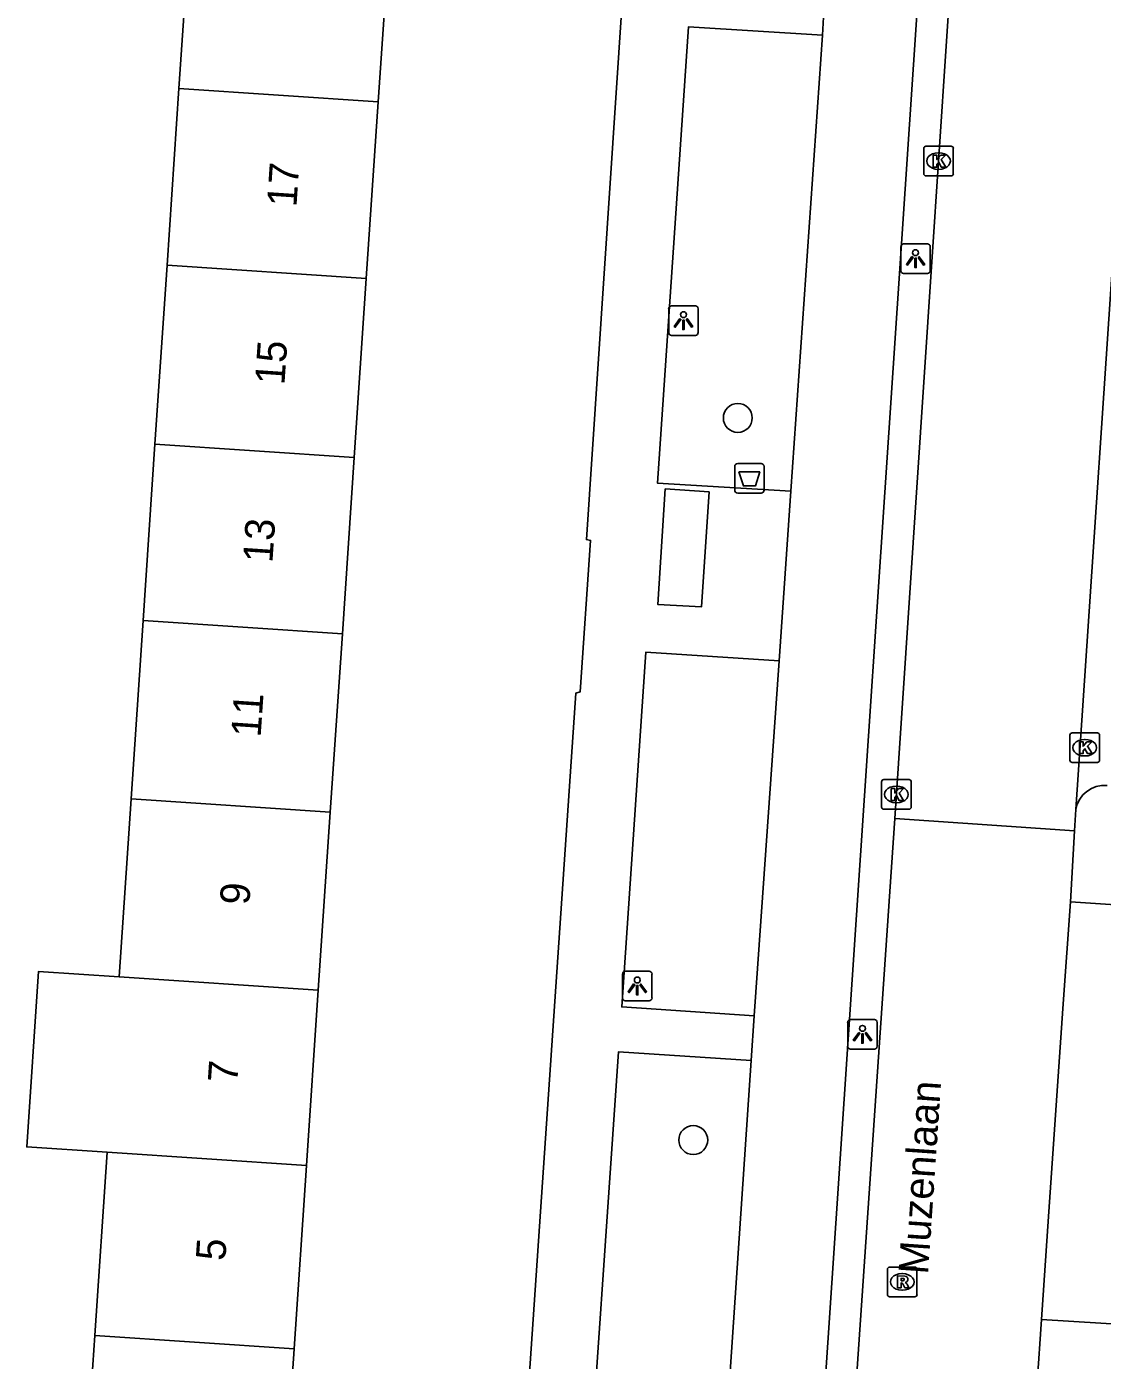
# Model space of a CAD drawing. Extents: x 161848 to 162726, y 385382 to 386521.
# Drawn here: x 161981.99 to 162018.35, y 385633.63 to 385678.71 of the extents above; entities that cross this region are included whole.
import ezdxf

# ---------------------------------------------------------------- set-up
doc = ezdxf.new("R2010")
doc.units = 0
for name, color, linetype in [('IMGEO_Afvalbak', 7, 'Continuous'), ('IMGEO_Boom', 7, 'Continuous'), ('IMGEO_Fietspad_gesloten', 7, 'Continuous'), ('IMGEO_Kolk', 7, 'Continuous'), ('IMGEO_Lichtpunt', 7, 'Continuous'), ('IMGEO_Openbare_ruimte_label', 7, 'Continuous'), ('IMGEO_Pand', 7, 'Continuous'), ('IMGEO_Pand_nummerreeks', 7, 'Continuous'), ('IMGEO_Rijbaan_lokaal_open', 7, 'Continuous'), ('IMGEO_Rioolput', 7, 'Continuous'), ('IMGEO_Voetpad_gesloten', 7, 'Continuous'), ('IMGEO_Voetpad_open', 7, 'Continuous')]:
    doc.layers.add(name, color=color, linetype=linetype)

msp = doc.modelspace()

# ---------------------------------------------------------------- linework, layer by layer
at = {"layer": 'IMGEO_Afvalbak'}
for p, q in [((162005.924, 385663.042), (162005.924, 385663.842)), ((162005.924, 385663.842), (162005.924, 385663.042)), ((162006.024, 385663.942), (162006.814, 385663.942)), ((162006.814, 385663.942), (162006.024, 385663.942)), ((162006.914, 385663.842), (162006.914, 385663.042)), ((162006.914, 385663.042), (162006.914, 385663.842)), ((162006.814, 385662.942), (162006.024, 385662.942)), ((162006.024, 385662.942), (162006.814, 385662.942))]:
    msp.add_line(p, q, dxfattribs=at)
msp.add_lwpolyline([(162006.067, 385663.656), (162006.771, 385663.656), (162006.622, 385663.186), (162006.216, 385663.186), (162006.067, 385663.656)], dxfattribs=at)
for centre, start, end in [((162006.024, 385663.842), 90, 180), ((162006.024, 385663.842), 90, 180), ((162006.814, 385663.842), 0, 90), ((162006.814, 385663.842), 360, 90), ((162006.024, 385663.042), 180, 270), ((162006.024, 385663.042), 180, 270), ((162006.814, 385663.042), 270, 0), ((162006.814, 385663.042), 270, 0)]:
    msp.add_arc(centre, 0.1, start, end, dxfattribs=at)
at = {"layer": 'IMGEO_Boom'}
for centre in [(162006.027, 385665.482), (162004.522, 385641.075)]:
    msp.add_circle(centre, 0.489, dxfattribs=at)
at = {"layer": 'IMGEO_Fietspad_gesloten'}
for points in [[(162007.893, 385616.747), (162013.268, 385696.929)], [(162008.977, 385680.053), (162008.886, 385678.416)], [(162008.886, 385678.416), (162007.821, 385663.003)], [(162007.821, 385663.003), (162007.424, 385657.272)], [(162007.424, 385657.272), (162006.576, 385645.271)], [(162006.576, 385645.271), (162006.478, 385643.76)], [(162006.478, 385643.76), (162005.344, 385626.899)]]:
    msp.add_lwpolyline(points, dxfattribs=at)
at = {"layer": 'IMGEO_Kolk'}
for p, q in [((162012.311, 385673.736), (162012.311, 385674.588)), ((162012.386, 385674.662), (162013.238, 385674.662)), ((162013.312, 385674.588), (162013.312, 385673.736)), ((162012.799, 385674.442), (162012.824, 385674.442)), ((162013.238, 385673.662), (162012.386, 385673.662)), ((162012.822, 385673.882), (162012.797, 385673.882)), ((162017.255, 385653.909), (162017.255, 385654.761)), ((162017.33, 385654.835), (162018.182, 385654.835)), ((162018.256, 385654.761), (162018.256, 385653.909)), ((162017.743, 385654.615), (162017.768, 385654.615)), ((162018.182, 385653.835), (162017.33, 385653.835)), ((162017.766, 385654.055), (162017.741, 385654.055)), ((162010.887, 385652.329), (162010.887, 385653.181)), ((162010.962, 385653.255), (162011.814, 385653.255)), ((162011.375, 385653.035), (162011.4, 385653.035)), ((162011.888, 385653.181), (162011.888, 385652.329)), ((162011.398, 385652.475), (162011.373, 385652.475)), ((162011.814, 385652.255), (162010.962, 385652.255))]:
    msp.add_line(p, q, dxfattribs=at)
for points in [[(162012.311, 385673.736), (162012.311, 385674.588)], [(162012.386, 385674.662), (162013.238, 385674.662)], [(162013.312, 385674.588), (162013.312, 385673.736)], [(162012.632, 385674.362), (162012.755, 385674.362), (162012.755, 385674.211), (162012.885, 385674.362), (162013.049, 385674.362), (162012.903, 385674.211), (162013.056, 385673.962), (162012.904, 385673.962), (162012.819, 385674.126), (162012.755, 385674.059), (162012.755, 385673.962), (162012.632, 385673.962), (162012.632, 385674.362)], [(162013.238, 385673.662), (162012.386, 385673.662)], [(162017.255, 385653.909), (162017.255, 385654.761)], [(162017.33, 385654.835), (162018.182, 385654.835)], [(162018.256, 385654.761), (162018.256, 385653.909)], [(162017.576, 385654.535), (162017.699, 385654.535), (162017.699, 385654.384), (162017.829, 385654.535), (162017.993, 385654.535), (162017.847, 385654.384), (162018, 385654.135), (162017.848, 385654.135), (162017.763, 385654.299), (162017.699, 385654.232), (162017.699, 385654.135), (162017.576, 385654.135), (162017.576, 385654.535)], [(162018.182, 385653.835), (162017.33, 385653.835)], [(162010.887, 385652.329), (162010.887, 385653.181)], [(162010.962, 385653.255), (162011.814, 385653.255)], [(162011.208, 385652.955), (162011.331, 385652.955), (162011.331, 385652.804), (162011.461, 385652.955), (162011.625, 385652.955), (162011.479, 385652.804), (162011.632, 385652.555), (162011.48, 385652.555), (162011.395, 385652.719), (162011.331, 385652.652), (162011.331, 385652.555), (162011.208, 385652.555), (162011.208, 385652.955)], [(162011.888, 385653.181), (162011.888, 385652.329)], [(162011.814, 385652.255), (162010.962, 385652.255)]]:
    msp.add_lwpolyline(points, dxfattribs=at)
for centre, start, end in [((162012.388, 385674.586), 91.552, 178.448), ((162012.388, 385674.586), 91.552, 178.448), ((162013.236, 385674.586), 1.552, 88.448), ((162013.236, 385674.586), 1.552, 88.448), ((162012.388, 385673.738), 181.552, 268.448), ((162012.388, 385673.738), 181.552, 268.448), ((162013.236, 385673.738), 271.552, 358.448), ((162013.236, 385673.738), 271.552, 358.448), ((162017.332, 385654.759), 91.552, 178.448), ((162017.332, 385654.759), 91.552, 178.448), ((162018.18, 385654.759), 1.552, 88.448), ((162018.18, 385654.759), 1.552, 88.448), ((162017.332, 385653.911), 181.552, 268.448), ((162017.332, 385653.911), 181.552, 268.448), ((162018.18, 385653.911), 271.552, 358.448), ((162018.18, 385653.911), 271.552, 358.448), ((162010.964, 385653.179), 91.552, 178.448), ((162010.964, 385653.179), 91.552, 178.448), ((162011.812, 385653.179), 1.552, 88.448), ((162011.812, 385653.179), 1.552, 88.448), ((162010.964, 385652.331), 181.552, 268.448), ((162010.964, 385652.331), 181.552, 268.448), ((162011.812, 385652.331), 271.552, 358.448), ((162011.812, 385652.331), 271.552, 358.448)]:
    msp.add_arc(centre, 0.0765, start, end, dxfattribs=at)
for centre, major_axis, ratio, start_param, end_param in [((162012.798, 385674.162), (-0.387, 0.002), 0.722429, 4.712389, 7.853982), ((162012.823, 385674.162), (-0.39, 0.002), 0.717154, 1.570796, 4.712389), ((162017.742, 385654.335), (-0.387, 0.002), 0.722429, 4.712389, 7.853982), ((162017.767, 385654.335), (-0.39, 0.002), 0.717154, 1.570796, 4.712389), ((162011.374, 385652.755), (-0.387, 0.002), 0.722429, 4.712389, 7.853982), ((162011.399, 385652.755), (-0.39, 0.002), 0.717154, 1.570796, 4.712389)]:
    msp.add_ellipse(centre, major_axis=major_axis, ratio=ratio, start_param=start_param, end_param=end_param, dxfattribs=at)
at = {"layer": 'IMGEO_Lichtpunt'}
for p, q in [((162012.439, 385671.364), (162011.631, 385671.364)), ((162012.439, 385671.364), (162011.631, 385671.364)), ((162011.537, 385671.269), (162011.537, 385670.462)), ((162011.537, 385671.269), (162011.537, 385670.462)), ((162012.533, 385670.462), (162012.533, 385671.269)), ((162012.533, 385670.462), (162012.533, 385671.269)), ((162011.631, 385670.368), (162012.439, 385670.368)), ((162011.631, 385670.368), (162012.439, 385670.368)), ((162003.69, 385669.174), (162003.69, 385668.367)), ((162003.69, 385669.174), (162003.69, 385668.367)), ((162004.592, 385669.269), (162003.784, 385669.269)), ((162004.592, 385669.269), (162003.784, 385669.269)), ((162004.686, 385668.367), (162004.686, 385669.174)), ((162004.686, 385668.367), (162004.686, 385669.174)), ((162003.784, 385668.273), (162004.592, 385668.273)), ((162003.784, 385668.273), (162004.592, 385668.273)), ((162002.13, 385646.685), (162002.13, 385645.878)), ((162002.13, 385646.685), (162002.13, 385645.878)), ((162003.032, 385646.78), (162002.224, 385646.78)), ((162003.032, 385646.78), (162002.224, 385646.78)), ((162003.126, 385645.878), (162003.126, 385646.685)), ((162003.126, 385645.878), (162003.126, 385646.685)), ((162002.224, 385645.784), (162003.032, 385645.784)), ((162002.224, 385645.784), (162003.032, 385645.784)), ((162009.741, 385645.05), (162009.741, 385644.243)), ((162009.741, 385645.05), (162009.741, 385644.243)), ((162010.643, 385645.145), (162009.835, 385645.145)), ((162010.643, 385645.145), (162009.835, 385645.145)), ((162010.737, 385644.243), (162010.737, 385645.05)), ((162010.737, 385644.243), (162010.737, 385645.05)), ((162009.835, 385644.149), (162010.643, 385644.149)), ((162009.835, 385644.149), (162010.643, 385644.149))]:
    msp.add_line(p, q, dxfattribs=at)
for points in [[(162011.911, 385670.933), (162011.95, 385670.905), (162011.762, 385670.643), (162011.724, 385670.67), (162011.911, 385670.933)], [(162012.013, 385670.885), (162012.06, 385670.885), (162012.06, 385670.563), (162012.013, 385670.563), (162012.013, 385670.885)], [(162012.123, 385670.905), (162012.161, 385670.932), (162012.348, 385670.67), (162012.309, 385670.642), (162012.123, 385670.905)], [(162004.064, 385668.838), (162004.103, 385668.81), (162003.915, 385668.548), (162003.877, 385668.575), (162004.064, 385668.838)], [(162004.166, 385668.79), (162004.213, 385668.79), (162004.213, 385668.468), (162004.166, 385668.468), (162004.166, 385668.79)], [(162004.276, 385668.81), (162004.314, 385668.837), (162004.501, 385668.575), (162004.462, 385668.547), (162004.276, 385668.81)], [(162002.504, 385646.349), (162002.543, 385646.321), (162002.355, 385646.059), (162002.317, 385646.086), (162002.504, 385646.349)], [(162002.606, 385646.301), (162002.653, 385646.301), (162002.653, 385645.979), (162002.606, 385645.979), (162002.606, 385646.301)], [(162002.716, 385646.321), (162002.754, 385646.348), (162002.941, 385646.086), (162002.902, 385646.058), (162002.716, 385646.321)], [(162010.115, 385644.714), (162010.154, 385644.686), (162009.966, 385644.424), (162009.928, 385644.451), (162010.115, 385644.714)], [(162010.327, 385644.686), (162010.365, 385644.713), (162010.552, 385644.451), (162010.513, 385644.423), (162010.327, 385644.686)], [(162010.217, 385644.666), (162010.264, 385644.666), (162010.264, 385644.344), (162010.217, 385644.344), (162010.217, 385644.666)]]:
    msp.add_lwpolyline(points, dxfattribs=at)
for centre in [(162012.036, 385671.067), (162004.189, 385668.972), (162002.629, 385646.483), (162010.24, 385644.848)]:
    msp.add_circle(centre, 0.0994, dxfattribs=at)
for centre, start, end in [((162011.631, 385671.269), 90, 180), ((162011.631, 385671.269), 90, 180), ((162012.439, 385671.269), 0, 90), ((162012.439, 385671.269), 0, 90), ((162011.631, 385670.462), 180, 270), ((162011.631, 385670.462), 180, 270), ((162012.439, 385670.462), 270, 0), ((162012.439, 385670.462), 270, 360), ((162003.784, 385669.174), 90, 180), ((162003.784, 385669.174), 90, 180), ((162004.592, 385669.174), 0, 90), ((162004.592, 385669.174), 0, 90), ((162003.784, 385668.367), 180, 270), ((162003.784, 385668.367), 180, 270), ((162004.592, 385668.367), 270, 0), ((162004.592, 385668.367), 270, 360), ((162002.224, 385646.685), 90, 180), ((162002.224, 385646.685), 90, 180), ((162003.032, 385646.685), 0, 90), ((162003.032, 385646.685), 0, 90), ((162002.224, 385645.878), 180, 270), ((162002.224, 385645.878), 180, 270), ((162003.032, 385645.878), 270, 0), ((162003.032, 385645.878), 270, 360), ((162009.835, 385645.05), 90, 180), ((162009.835, 385645.05), 90, 180), ((162010.643, 385645.05), 0, 90), ((162010.643, 385645.05), 0, 90), ((162009.835, 385644.243), 180, 270), ((162009.835, 385644.243), 180, 270), ((162010.643, 385644.243), 270, 0), ((162010.643, 385644.243), 270, 360)]:
    msp.add_arc(centre, 0.0946, start, end, dxfattribs=at)
at = {"layer": 'IMGEO_Pand'}
for points in [[(161987.545, 385682.678), (161987.136, 385676.616)], [(161993.872, 385676.165), (161994.282, 385682.228)], [(161987.136, 385676.616), (161986.733, 385670.642)], [(161993.872, 385676.165), (161987.136, 385676.616)], [(161993.469, 385670.192), (161993.872, 385676.165)], [(161986.325, 385664.597), (161986.733, 385670.642)], [(161986.733, 385670.642), (161993.469, 385670.192)], [(161993.469, 385670.192), (161993.061, 385664.146)], [(161986.325, 385664.597), (161985.923, 385658.633)], [(161993.061, 385664.146), (161986.325, 385664.597)], [(161992.659, 385658.183), (161993.061, 385664.146)], [(161985.923, 385658.633), (161985.517, 385652.61)], [(161992.659, 385658.183), (161985.923, 385658.633)], [(161992.252, 385652.159), (161992.659, 385658.183)], [(161985.11, 385646.586), (161985.517, 385652.61)], [(161985.517, 385652.61), (161992.252, 385652.159)], [(161992.252, 385652.159), (161991.845, 385646.136)], [(161985.11, 385646.586), (161982.383, 385646.768), (161981.988, 385640.844), (161984.71, 385640.662)], [(161991.845, 385646.136), (161985.11, 385646.586)], [(161991.445, 385640.212), (161991.845, 385646.136)], [(161984.292, 385634.466), (161984.71, 385640.662)], [(161984.71, 385640.662), (161991.445, 385640.212)], [(161991.445, 385640.212), (161991.027, 385634.016)], [(161984.292, 385634.466), (161983.891, 385628.515), (161990.625, 385628.06), (161991.027, 385634.016)], [(161991.027, 385634.016), (161984.292, 385634.466)]]:
    msp.add_lwpolyline(points, dxfattribs=at)
at = {"layer": 'IMGEO_Rijbaan_lokaal_open'}
for points in [[(162014.322, 385696.873), (162011.334, 385651.941)], [(162017.453, 385652.249), (162019.023, 385675.529)], [(162010.05, 385633.182), (162011.334, 385651.941)], [(162011.334, 385651.941), (162017.404, 385651.53)], [(162017.404, 385651.53), (162017.453, 385652.249)], [(162017.404, 385651.53), (162017.269, 385649.13)], [(162017.269, 385649.13), (162017.028, 385645.683), (162016.534, 385638.487), (162016.295, 385635.013)], [(162016.295, 385635.013), (162016.148, 385632.865)]]:
    msp.add_lwpolyline(points, dxfattribs=at)
at = {"layer": 'IMGEO_Rioolput'}
for p, q in [((162011.083, 385635.854), (162011.083, 385636.706)), ((162011.158, 385636.78), (162012.01, 385636.78)), ((162012.084, 385636.706), (162012.084, 385635.854)), ((162011.571, 385636.56), (162011.596, 385636.56)), ((162012.01, 385635.78), (162011.158, 385635.78)), ((162011.594, 385636), (162011.569, 385636))]:
    msp.add_line(p, q, dxfattribs=at)
for points in [[(162011.083, 385635.854), (162011.083, 385636.706)], [(162011.158, 385636.78), (162012.01, 385636.78)], [(162012.084, 385636.706), (162012.084, 385635.854)], [(162011.672, 385636.478), (162011.42, 385636.48), (162011.42, 385636.08)], [(162011.42, 385636.08), (162011.544, 385636.08), (162011.544, 385636.242), (162011.555, 385636.242)], [(162011.598, 385636.399), (162011.544, 385636.399), (162011.544, 385636.318)], [(162011.544, 385636.318), (162011.596, 385636.318)], [(162011.602, 385636.213), (162011.673, 385636.08), (162011.813, 385636.08), (162011.748, 385636.206)], [(162012.01, 385635.78), (162011.158, 385635.78)]]:
    msp.add_lwpolyline(points, dxfattribs=at)
for centre, radius, start, end in [((162011.16, 385636.704), 0.0765, 91.552, 178.448), ((162011.16, 385636.704), 0.0765, 91.552, 178.448), ((162012.008, 385636.704), 0.0765, 1.552, 88.448), ((162012.008, 385636.704), 0.0765, 1.552, 88.448), ((162011.554, 385636.189), 0.0533, 26.0293, 88.6989), ((162011.58, 385636.507), 0.19, 274.7715, 282.9687), ((162011.604, 385636.303), 0.0964, 77.0061, 93.1865), ((162011.618, 385636.36), 0.0378, 276.6634, 79.6772), ((162011.671, 385636.368), 0.109, 350.3612, 89.416), ((162011.669, 385636.368), 0.112, 277.5842, 350.9817), ((162011.653, 385636.153), 0.108, 29.5134, 73.7905), ((162011.16, 385635.856), 0.0765, 181.552, 268.448), ((162011.16, 385635.856), 0.0765, 181.552, 268.448), ((162012.008, 385635.856), 0.0765, 271.552, 358.448), ((162012.008, 385635.856), 0.0765, 271.552, 358.448)]:
    msp.add_arc(centre, radius, start, end, dxfattribs=at)
for centre, major_axis, ratio, start_param, end_param in [((162011.57, 385636.28), (-0.387, 0.002), 0.722429, 4.712389, 7.853982), ((162011.595, 385636.28), (-0.39, 0.002), 0.717154, 1.570796, 4.712389)]:
    msp.add_ellipse(centre, major_axis=major_axis, ratio=ratio, start_param=start_param, end_param=end_param, dxfattribs=at)
at = {"layer": 'IMGEO_Voetpad_gesloten'}
msp.add_lwpolyline([(162005.063, 385662.989), (162003.577, 385663.084), (162003.323, 385659.179), (162004.794, 385659.093), (162005.063, 385662.989)], dxfattribs=at)
at = {"layer": 'IMGEO_Voetpad_open'}
for points in [[(162003.492, 385700.232), (162000.908, 385661.369), (162001.053, 385661.34), (162000.699, 385656.226), (162000.549, 385656.175), (161998.429, 385625.093)], [(162007.821, 385663.003), (162003.308, 385663.277), (162004.365, 385678.704), (162008.886, 385678.416)], [(162006.576, 385645.271), (162002.106, 385645.574), (162002.921, 385657.57), (162007.424, 385657.272)], [(162022.506, 385648.771), (162022.272, 385645.331), (162021.782, 385638.134), (162021.576, 385634.678), (162016.295, 385635.013)], [(162017.269, 385649.13), (162022.506, 385648.771)], [(162005.344, 385626.899), (162000.837, 385627.179), (162001.996, 385644.061), (162006.478, 385643.76)]]:
    msp.add_lwpolyline(points, dxfattribs=at)
msp.add_arc((162018.428, 385652.072), 0.991, 85.0614, 169.7092, dxfattribs=at)

# ---------------------------------------------------------------- texts
at = {"layer": 'IMGEO_Openbare_ruimte_label'}
msp.add_text('Muzenlaan', height=1, rotation=86.1021, dxfattribs=at).set_placement((162012.455, 385636.515))
at = {"layer": 'IMGEO_Pand_nummerreeks'}
for s, p in [('17', (161991.106, 385672.594)), ('15', (161990.7, 385666.581)), ('13', (161990.294, 385660.568)), ('11', (161989.895, 385654.669)), ('9', (161989.512, 385649.001)), ('7', (161989.106, 385642.988)), ('5', (161988.7, 385636.975))]:
    msp.add_text(s, height=1, rotation=86.138, dxfattribs=at).set_placement(p)

doc.saveas('drawing.dxf')
